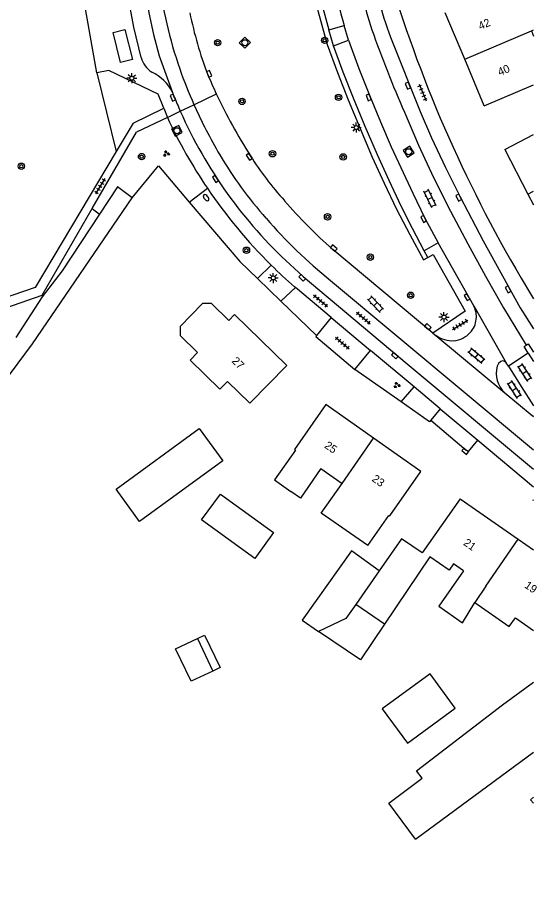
# Model space of a CAD drawing. Extents: x 136000 to 138005, y 398500 to 400500.
# Drawn here: x 137935.5 to 138000.4, y 400323.1 to 400431 of the extents above; entities that cross this region are included whole.
import ezdxf

# ---------------------------------------------------------------- set-up
doc = ezdxf.new("R2010")
doc.units = 0
for name, color, linetype in [('gg-afsc-erfafscheiding', 7, 'Continuous'), ('gg-anno-huisnummerreeks BGT', 7, 'Continuous'), ('gg-bbg-abri', 7, 'Continuous'), ('gg-bbg-bijgebouw', 7, 'Continuous'), ('gg-bbg-gedigitaliseerde bebouwing', 7, 'Continuous'), ('gg-bbg-gedigitaliseerde bijgebouw', 7, 'Continuous'), ('gg-bbg-hoofdgebouw', 7, 'Continuous'), ('gg-bbg-luifel en loopbrug', 7, 'Continuous'), ('gg-bbg-tussenscheiding', 7, 'Continuous'), ('gg-knt-verharding', 7, 'Continuous'), ('gg-knt-verharding nz', 7, 'Continuous'), ('gg-kntw-greppel-droge sloot', 7, 'Continuous'), ('gt-grn-groengrens', 7, 'Continuous'), ('gt-grn-weggrens', 7, 'Continuous'), ('gt-symb-boom', 7, 'Continuous'), ('gt-symb-brandkraan', 7, 'Continuous'), ('gt-symb-groenvak', 7, 'Continuous'), ('gt-symb-klinker verharding', 7, 'Continuous'), ('gt-symb-kolk', 7, 'Continuous'), ('gt-symb-lichtmast', 7, 'Continuous'), ('gt-symb-rioolschacht', 7, 'Continuous'), ('gt-symb-tegel verharding', 7, 'Continuous')]:
    doc.layers.add(name, color=color, linetype=linetype)

# ---------------------------------------------------------------- blocks, each defined once
blk = doc.blocks.new('gt0-BOOM')
at = {"layer": 'gt-symb-boom'}
for radius in [0.4, 0.2]:
    blk.add_circle((0, 0), radius, dxfattribs=at)
blk = doc.blocks.new('gt0-KOLK')
at = {"layer": 'gt-symb-kolk'}
blk.add_lwpolyline([(0, 0), (0.37, 0), (0.37, 0.4), (-0.38, 0.4), (-0.38, 0), (0, 0)], dxfattribs=at)
blk = doc.blocks.new('gt0-RS')
at = {"layer": 'gt-symb-rioolschacht'}
blk.add_lwpolyline([(-0.5, -0.5), (0.5, -0.5), (0.5, 0.5), (-0.5, 0.5)], close=True, dxfattribs=at)
blk.add_circle((0, 0), 0.375, dxfattribs=at)
blk = doc.blocks.new('gt0-TEG1')
at = {"layer": 'gt-symb-tegel verharding'}
for p, q in [((-1.12, 0), (1.12, 0)), ((-0.9, -0.25), (-0.9, 0.25)), ((-0.45, -0.25), (-0.45, 0.25)), ((0, -0.25), (0, 0.25)), ((0.45, -0.25), (0.45, 0.25)), ((0.9, -0.25), (0.9, 0.25))]:
    blk.add_line(p, q, dxfattribs=at)
blk = doc.blocks.new('gt0-LMAST')
at = {"layer": 'gt-symb-lichtmast'}
for p, q in [((-0.18, 0.17), (-0.45, 0.44)), ((-0.01, 0.25), (-0.01, 0.62)), ((0.17, 0.17), (0.44, 0.44)), ((-0.26, 0), (-0.63, 0)), ((-0.18, -0.18), (-0.45, -0.45)), ((-0.01, -0.25), (-0.01, -0.63)), ((0.44, -0.45), (0.17, -0.18)), ((0.24, 0), (0.62, 0))]:
    blk.add_line(p, q, dxfattribs=at)
blk.add_circle((-0.01, 0), 0.25, dxfattribs=at)
blk = doc.blocks.new('gt0-GRVAK')
at = {"layer": 'gt-symb-groenvak'}
for p, q in [((-0.11, 0.19), (-0.23, 0.24)), ((-0.18, 0.15), (0.09, 0.15)), ((-0.09, 0.21), (-0.16, 0.32)), ((-0.05, 0.21), (-0.05, 0.39)), ((0, 0.21), (0.06, 0.32)), ((0.01, 0.19), (0.13, 0.24)), ((0.26, -0.05), (0.2, 0.06)), ((0.3, -0.05), (0.3, 0.13)), ((0.35, -0.05), (0.41, 0.06)), ((-0.24, -0.23), (-0.36, -0.18)), ((-0.32, -0.26), (-0.05, -0.26)), ((-0.23, -0.21), (-0.29, -0.1)), ((-0.18, -0.2), (-0.18, -0.02)), ((-0.14, -0.21), (-0.07, -0.1)), ((-0.12, -0.23), (0, -0.18)), ((0.24, -0.07), (0.12, -0.02)), ((0.17, -0.11), (0.44, -0.11)), ((0.37, -0.07), (0.49, -0.02))]:
    blk.add_line(p, q, dxfattribs=at)
blk = doc.blocks.new('gt0-BR')
at = {"layer": 'gt-symb-brandkraan'}
for centre, radius, start, end in [((-0.24, 0), 0.206, 107.5669, 252.4331), ((0.6, -2.66), 3, 106.892, 107.5669), ((0, -0.69), 0.938, 73.108, 106.892), ((-0.6, -2.66), 3, 72.4331, 73.108), ((0.24, 0), 0.206, 287.567, 72.4331), ((0.6, 2.66), 3, 252.4331, 253.108), ((0, 0.69), 0.938, 253.108, 286.8921), ((-0.6, 2.66), 3, 286.8921, 287.567)]:
    blk.add_arc(centre, radius, start, end, dxfattribs=at)
blk = doc.blocks.new('gt0-KL1')
at = {"layer": 'gt-symb-klinker verharding'}
for p, q in [((-1.15, 0.3), (1.15, 0.3)), ((-1, -0.3), (-1, 0.3)), ((-0.5, 0.3), (-0.5, 0.45)), ((0, -0.3), (0, 0.3)), ((0.5, 0.3), (0.5, 0.45)), ((1, -0.3), (1, 0.3)), ((-1.15, -0.3), (1.15, -0.3)), ((-0.5, -0.45), (-0.5, -0.3)), ((0.5, -0.45), (0.5, -0.3))]:
    blk.add_line(p, q, dxfattribs=at)

msp = doc.modelspace()

# ---------------------------------------------------------------- linework, layer by layer
at = {"layer": 'gg-afsc-erfafscheiding'}
for p, q in [((137949.83, 400408.46), (137953.12, 400412.45)), ((137953.12, 400412.45), (137956.98, 400407.91)), ((137956.98, 400407.91), (137963.28, 400400.51)), ((137963.28, 400400.51), (137965.49, 400398.38)), ((137965.49, 400398.38), (137968.42, 400395.55)), ((137968.42, 400395.55), (137972.88, 400391.24)), ((137983.46, 400382.94), (137977.68, 400386.99)), ((137987, 400380.47), (137983.46, 400382.94))]:
    msp.add_line(p, q, dxfattribs=at)
at = {"layer": 'gg-bbg-abri'}
msp.add_lwpolyline([(137948.4, 400425.35), (137947.45, 400429.13), (137948.92, 400429.49), (137949.87, 400425.72), (137948.4, 400425.35)], dxfattribs=at)
at = {"layer": 'gg-bbg-bijgebouw'}
for p, q in [((137958.23, 400379.61), (137961.17, 400375.57)), ((137980.71, 400361.84), (137977.23, 400364.31))]:
    msp.add_line(p, q, dxfattribs=at)
at = {"layer": 'gg-bbg-gedigitaliseerde bebouwing'}
for p, q in [((137999.72, 400429.33), (138000, 400429.45)), ((137999.72, 400429.33), (138000, 400428.66)), ((137993.84, 400419.95), (138000, 400422.55)), ((137996.4, 400414.5), (138000, 400416.37)), ((137973.43, 400374.63), (137976.08, 400372.76)), ((137987.05, 400363.59), (137981.39, 400355.17)), ((137981.39, 400355.17), (137977.77, 400357.61)), ((137985.24, 400328.27), (138000, 400339.16)), ((137985.24, 400328.27), (137981.93, 400332.78))]:
    msp.add_line(p, q, dxfattribs=at)
for points in [[(137964.54, 400382.78), (137961.74, 400385.51), (137960.79, 400384.54), (137957.07, 400388.16), (137958.01, 400389.12)], [(137974.05, 400382.6), (137970.11, 400377.01), (137970.23, 400376.92), (137967.62, 400373.21), (137969.67, 400371.76)], [(137973.43, 400374.63), (137970.86, 400370.93), (137969.67, 400371.76)], [(137979.3, 400364.99), (137973.46, 400369.03), (137976.08, 400372.76)], [(137991.25, 400361.84), (137989.98, 400362.72), (137989.43, 400361.93), (137987.05, 400363.59)], [(137991.25, 400361.84), (137988.17, 400357.41), (137991.13, 400355.34), (137992.64, 400357.86)], [(137992.64, 400357.86), (137996.95, 400354.85), (137997.73, 400355.97), (138000, 400354.39)]]:
    msp.add_lwpolyline(points, dxfattribs=at)
at = {"layer": 'gg-bbg-gedigitaliseerde bijgebouw'}
msp.add_line((137957.99, 400353.37), (137959.91, 400349.3), dxfattribs=at)
for points in [[(137961.17, 400375.57), (137950.77, 400368), (137947.83, 400372.05), (137958.23, 400379.61)], [(137967.5, 400366.61), (137965.16, 400363.39), (137958.52, 400368.21), (137960.87, 400371.43), (137967.5, 400366.61)], [(137977.23, 400364.31), (137971.09, 400355.67), (137973.12, 400354.23)], [(137977.77, 400357.61), (137976.54, 400355.85), (137973.12, 400354.23)], [(137959.91, 400349.3), (137957.2, 400348.02), (137955.27, 400352.08), (137957.99, 400353.37)], [(137981.09, 400344.57), (137984.24, 400340.27), (137990.21, 400344.65), (137987.06, 400348.95), (137981.09, 400344.57)], [(138000, 400333.56), (137999.62, 400333.22), (138000, 400332.8)]]:
    msp.add_lwpolyline(points, dxfattribs=at)
at = {"layer": 'gg-bbg-hoofdgebouw'}
for p, q in [((137991.39, 400425.76), (137988.93, 400431.56)), ((137993.84, 400419.95), (137991.39, 400425.76)), ((137996.4, 400414.5), (137999.3, 400408.91)), ((137999.3, 400408.91), (138000, 400407.56)), ((137962.62, 400393.85), (137969.15, 400387.48)), ((137964.54, 400382.78), (137969.15, 400387.48)), ((137979.98, 400378.43), (137974.05, 400382.6)), ((137985.91, 400374.26), (137979.98, 400378.43)), ((137990.83, 400370.84), (137998.09, 400365.78)), ((137998.09, 400365.78), (138000, 400364.44))]:
    msp.add_line(p, q, dxfattribs=at)
for points in [[(137962.62, 400393.85), (137961.92, 400393.13), (137959.77, 400395.23), (137958.63, 400395.24), (137955.84, 400392.38), (137955.84, 400391.24), (137958.01, 400389.12)], [(137979.3, 400364.99), (137981.93, 400368.75), (137982.03, 400368.69), (137985.91, 400374.26)], [(137990.83, 400370.84), (137986.09, 400364.07), (137983.49, 400365.82), (137980.71, 400361.84)], [(137981.93, 400332.78), (137986.08, 400335.91), (137985.35, 400336.83), (137996.12, 400345.07), (138000, 400347.91)]]:
    msp.add_lwpolyline(points, dxfattribs=at)
at = {"layer": 'gg-bbg-luifel en loopbrug'}
for points in [[(137981.39, 400355.17), (137978.38, 400350.69), (137973.12, 400354.23)], [(137957.99, 400353.37), (137958.89, 400353.8), (137960.82, 400349.73), (137959.91, 400349.3)]]:
    msp.add_lwpolyline(points, dxfattribs=at)
at = {"layer": 'gg-bbg-tussenscheiding'}
for p, q in [((137991.39, 400425.76), (137999.72, 400429.33)), ((137999.3, 400408.91), (138000, 400409.3)), ((137976.08, 400372.76), (137979.98, 400378.43)), ((137994.02, 400359.91), (137998.09, 400365.78)), ((137980.71, 400361.84), (137977.77, 400357.61)), ((137994.02, 400359.91), (137992.64, 400357.86))]:
    msp.add_line(p, q, dxfattribs=at)
at = {"layer": 'gg-knt-verharding'}
for p, q in [((137945.41, 400424.08), (137940.19, 400454.17)), ((137974.41, 400429.45), (137976.34, 400430)), ((137976.86, 400428.14), (137976.34, 400430)), ((137974.99, 400427.43), (137976.86, 400428.14)), ((137954.89, 400421.63), (137955.11, 400421.04)), ((137949.96, 400417.79), (137953.79, 400419.67)), ((137949.96, 400417.79), (137947.84, 400414.23)), ((137954.24, 400418.49), (137950.4, 400416.66)), ((137944.85, 400407.1), (137950.4, 400416.66)), ((137988.07, 400402.83), (137986.34, 400401.83)), ((137992.53, 400394.94), (137988.07, 400402.83)), ((137987.43, 400391.54), (137974.9, 400402.01)), ((137970.23, 400397.24), (137970.11, 400397.34)), ((137974.71, 400393.49), (137970.23, 400397.24)), ((137974.61, 400398.13), (138000, 400376.97)), ((137998.33, 400394.69), (138000, 400392.06)), ((137974.71, 400393.49), (137972.88, 400391.24)), ((137974.71, 400393.49), (137979.64, 400389.36)), ((137987.43, 400391.54), (137987.77, 400391.26)), ((137977.68, 400386.99), (137979.64, 400389.36)), ((137985.06, 400384.83), (137979.64, 400389.36)), ((137999.34, 400389.03), (137996.86, 400387.4)), ((137999.34, 400389.03), (138000, 400388)), ((137996.86, 400387.4), (137996.59, 400387.83)), ((137988.34, 400382.08), (137985.06, 400384.83)), ((137996.39, 400384.09), (137999.81, 400381.24)), ((137988.34, 400382.08), (137987.17, 400380.66)), ((137988.34, 400382.08), (137993.05, 400378.14)), ((137999.81, 400381.24), (138000, 400381.16)), ((137987.17, 400380.66), (137987, 400380.47)), ((137993.05, 400378.14), (138000, 400372.32))]:
    msp.add_line(p, q, dxfattribs=at)
for points in [[(137965.88, 400470.52), (137965.27, 400470.39), (137972.05, 400435.84), (137973.09, 400431.71), (137974.22, 400427.6), (137975.51, 400424.13), (137976.85, 400420.68), (137978.32, 400417.1), (137979.85, 400413.55), (137981.33, 400410.28), (137982.88, 400407.05), (137984.52, 400403.85), (137986.24, 400400.69), (137986.8, 400400.99)], [(137966.08, 400469.59), (137972.72, 400436), (137973.43, 400433.11), (137974.41, 400429.45)], [(137951.22, 400448.33), (137950.96, 400445.49), (137950.86, 400442.65), (137950.91, 400440.12), (137951.1, 400437.59), (137951.45, 400434.58), (137951.94, 400431.58), (137952.52, 400428.88), (137953.23, 400426.2), (137954.89, 400421.63)], [(137950.95, 400425.99), (137950.06, 400429.77), (137949.35, 400433.6), (137949.09, 400435.71)], [(137982.1, 400428.52), (137985.83, 400419.22), (137987.24, 400415.93), (137988.99, 400412.24), (137990.82, 400408.57), (137993.7, 400403.07), (137998.33, 400394.69)], [(137986.34, 400401.83), (137984.88, 400404.61), (137983.46, 400407.42), (137981.94, 400410.6), (137980.48, 400413.81), (137978.96, 400417.35), (137977.49, 400420.92), (137976.22, 400424.16), (137974.99, 400427.43)], [(137953.79, 400419.67), (137953.08, 400421.42), (137946.93, 400424.36), (137945.41, 400424.08)], [(137983.86, 400419.14), (137985.63, 400415.03), (137987.5, 400410.97), (137989.6, 400406.8), (137991.79, 400402.69), (137993.99, 400398.67), (137996.25, 400394.69), (137999.06, 400390.05)], [(137947.84, 400414.23), (137937.73, 400397.25), (137930.75, 400394.87)], [(137929.58, 400393.14), (137938.58, 400396.28), (137944.85, 400407.1)], [(137986.8, 400400.99), (137987.45, 400401.35), (137991.45, 400394.3), (137987.43, 400391.54)], [(137969.58, 400400.1), (137971.21, 400398.6), (137984.2, 400387.69), (138000, 400374.53)], [(137998.43, 400398.42), (137999.74, 400396.25), (138000, 400395.83)], [(137972.88, 400391.24), (137972.77, 400391.1), (137977.68, 400386.99)], [(137999.34, 400389.03), (137998.82, 400389.88), (137999.06, 400390.05)], [(137999.06, 400390.05), (137999.32, 400390.2), (138000, 400389.14)], [(137995.92, 400388), (137995.62, 400387.75), (137995.44, 400387.4)], [(137996.86, 400387.4), (137998.43, 400384.86), (138000, 400382.43)], [(137987.17, 400380.66), (137991.59, 400376.93), (137991.87, 400376.76), (137993.05, 400378.14)], [(138000, 400370.62), (137999.95, 400370.67), (138000, 400370.74)]]:
    msp.add_lwpolyline(points, dxfattribs=at)
for centre, radius, start, end in [((138046.6, 400450.93), 70.17, 190.4381, 197.816), ((138039.16, 400449.03), 60.63, 190.2856, 199.7694), ((138144.35, 400484.64), 169.48, 196.3186, 210.5775), ((138010.21, 400443.23), 57.54, 187.2334, 198.9171), ((138008.78, 400442.34), 52.85, 191.7694, 200.4329), ((138115.58, 400477.03), 143.87, 199.3079, 203.725), ((137953.92, 400426.78), 3.07, 194.9092, 238.3466), ((137949.83, 400419.05), 5.68, 26.9759, 64.121), ((138014.12, 400445.23), 61.89, 199.4939, 203.9634), ((138025.01, 400451.86), 71.45, 203.0432, 205.1941), ((138010.1, 400443.21), 59.29, 201.9587, 203.8101), ((138023.89, 400451.37), 70.23, 205.2217, 212.4447), ((138014.2, 400445.25), 61.97, 203.9545, 210.4645), ((138008.82, 400442.69), 57.91, 203.8516, 227.3441), ((138012.15, 400445.4), 63.86, 204.9271, 214.052), ((138003.53, 400439), 49.61, 210.4814, 221.8285), ((137998.58, 400435.01), 40.09, 212.1206, 222.1645), ((138012.16, 400445.43), 63.88, 214.0626, 225.2855), ((138017.42, 400450.25), 64.31, 220.9629, 228.6021), ((138015.99, 400448.95), 65.54, 221.0534, 230.8506), ((138011.84, 400445.09), 63.42, 225.2812, 228.847), ((137989.85, 400393.6), 3, 353.6477, 26.478), ((137990.15, 400393.47), 2.68, 316.2092, 355.7245), ((137989.85, 400394.11), 3.52, 233.8125, 273.3461), ((137989.77, 400393.67), 3.09, 275.1617, 318.3734), ((137998.75, 400386.56), 3.42, 165.805, 226.3004), ((137996.17, 400387.57), 0.491, 31.3097, 120.4564)]:
    msp.add_arc(centre, radius, start, end, dxfattribs=at)
at = {"layer": 'gg-knt-verharding nz'}
for p, q in [((137992.53, 400394.94), (137996.59, 400387.83)), ((137987.77, 400391.26), (137996.39, 400384.09)), ((137999.81, 400381.24), (138000, 400381.06))]:
    msp.add_line(p, q, dxfattribs=at)
msp.add_lwpolyline([(137976.86, 400428.14), (137978.18, 400424.6), (137979.57, 400421.08), (137980.85, 400417.95), (137982.19, 400414.83), (137984.9, 400409.02), (137986.42, 400405.9), (137988.07, 400402.83)], dxfattribs=at)
msp.add_arc((138068.06, 400457.39), 95.72, 189.5232, 196.6247, dxfattribs=at)
at = {"layer": 'gg-kntw-greppel-droge sloot'}
for points in [[(137949.83, 400408.46), (137948, 400409.81), (137945.77, 400406.41)], [(137923.98, 400323.1), (137924.4, 400323.26), (137922.55, 400326.87), (137922.11, 400329.12), (137925.04, 400348.11), (137927.74, 400371.12), (137933.68, 400385.18), (137937.39, 400390.18), (137949.83, 400408.46)], [(137945.77, 400406.41), (137941.11, 400399.31), (137938.61, 400396.09), (137935.3, 400390.99)]]:
    msp.add_lwpolyline(points, dxfattribs=at)
at = {"layer": 'gt-grn-groengrens'}
for p, q in [((137945.41, 400424.08), (137947.84, 400414.23)), ((137956.98, 400407.91), (137959.24, 400409.65)), ((137944.85, 400407.1), (137945.77, 400406.41)), ((137965.49, 400398.38), (137967.22, 400400.03)), ((137968.42, 400395.55), (137970.23, 400397.24)), ((137983.46, 400382.94), (137985.06, 400384.83))]:
    msp.add_line(p, q, dxfattribs=at)
at = {"layer": 'gt-grn-weggrens'}
for p, q in [((137974.99, 400427.43), (137974.41, 400429.45)), ((137957.56, 400420.09), (137960.36, 400421.44)), ((137955.86, 400419.27), (137957.56, 400420.09)), ((137953.79, 400419.67), (137954.24, 400418.49)), ((137954.24, 400418.49), (137955.86, 400419.27)), ((137986.8, 400400.99), (137986.34, 400401.83))]:
    msp.add_line(p, q, dxfattribs=at)

# ---------------------------------------------------------------- block references
at = {"layer": 'gt-symb-boom'}
for p in [(137973.89, 400428.13), (137960.52, 400427.84), (137963.57, 400420.5), (137975.63, 400421.01), (137967.38, 400413.96), (137951.02, 400413.6), (137976.21, 400413.56), (137935.99, 400412.4), (137974.26, 400406.07), (137964.12, 400401.9), (137979.6, 400401.03), (137984.64, 400396.27)]:
    msp.add_blockref('gt0-BOOM', p, dxfattribs=at)
at = {"layer": 'gt-symb-brandkraan', "rotation": -49.38006045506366}
msp.add_blockref('gt0-BR', (137959.08, 400408.47), dxfattribs=at)
at = {"layer": 'gt-symb-groenvak'}
for p in [(137954.1, 400413.97), (137982.9, 400385.03)]:
    msp.add_blockref('gt0-GRVAK', p, dxfattribs=at)
at = {"layer": 'gt-symb-klinker verharding'}
for p, rotation in [((137987.05, 400408.36), 115.46334506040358), ((137980.25, 400395.16), -45.972395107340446), ((137992.84, 400388.69), 140.23109116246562), ((137998.91, 400386.61), 123.78542795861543), ((137997.61, 400384.49), 123.78542795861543)]:
    msp.add_blockref('gt0-KL1', p, dxfattribs=dict(at, rotation=rotation))
at = {"layer": 'gt-symb-kolk'}
for p, rotation in [((137959.29, 400423.86), -66.48244942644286), ((137984.48, 400422.54), 112.15258650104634), ((137955.11, 400421.04), 110.37489991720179), ((137979.57, 400421.08), 111.95028460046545), ((137964.62, 400413.69), 123.57881372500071), ((137960.41, 400410.92), 123.29284857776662), ((137990.82, 400408.57), 116.87253899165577), ((137986.42, 400405.9), 116.0271986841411), ((137974.9, 400402.01), -40.25318526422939), ((137971.21, 400398.6), 137.39100385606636), ((137996.99, 400397.11), 119.87282104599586), ((137991.85, 400396.13), 119.92248698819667), ((137986.68, 400392.17), -40.01095772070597), ((137982.77, 400388.88), 139.98904227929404), ((137991.59, 400376.93), 139.19213403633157)]:
    msp.add_blockref('gt0-KOLK', p, dxfattribs=dict(at, rotation=rotation))
at = {"layer": 'gt-symb-lichtmast'}
for p in [(137949.81, 400423.4), (137977.85, 400417.23), (137967.48, 400398.43), (137988.81, 400393.55)]:
    msp.add_blockref('gt0-LMAST', p, dxfattribs=at)
at = {"layer": 'gt-symb-rioolschacht'}
for p, rotation in [((137963.92, 400427.84), -44.675840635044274), ((137955.44, 400416.84), -64.46026718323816), ((137984.4, 400414.21), -147.32672252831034)]:
    msp.add_blockref('gt0-RS', p, dxfattribs=dict(at, rotation=rotation))
at = {"layer": 'gt-symb-tegel verharding'}
for p, rotation in [((137986.13, 400421.61), -67.23027336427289), ((137945.84, 400409.91), -120.59043540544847), ((137973.37, 400395.56), 140.27513746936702), ((137978.74, 400393.42), -39.93025449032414), ((137990.84, 400392.58), 31.720060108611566), ((137976.09, 400390.3), -39.93025449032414)]:
    msp.add_blockref('gt0-TEG1', p, dxfattribs=dict(at, rotation=rotation))

# ---------------------------------------------------------------- texts
at = {"layer": 'gg-anno-huisnummerreeks BGT'}
for s, rotation, p in [('42', 23, (137993.34, 400429.41)), ('40', 23, (137995.77, 400423.66)), ('27', 315.7, (137962.2, 400387.97)), ('25', 324.9, (137973.78, 400377.29)), ('23', 324.9, (137979.71, 400373.12)), ('21', 325.1, (137991.14, 400365.13)), ('19', 325.1, (137998.77, 400359.81))]:
    msp.add_text(s, height=1, rotation=rotation, dxfattribs=at).set_placement(p)

doc.saveas('drawing.dxf')
